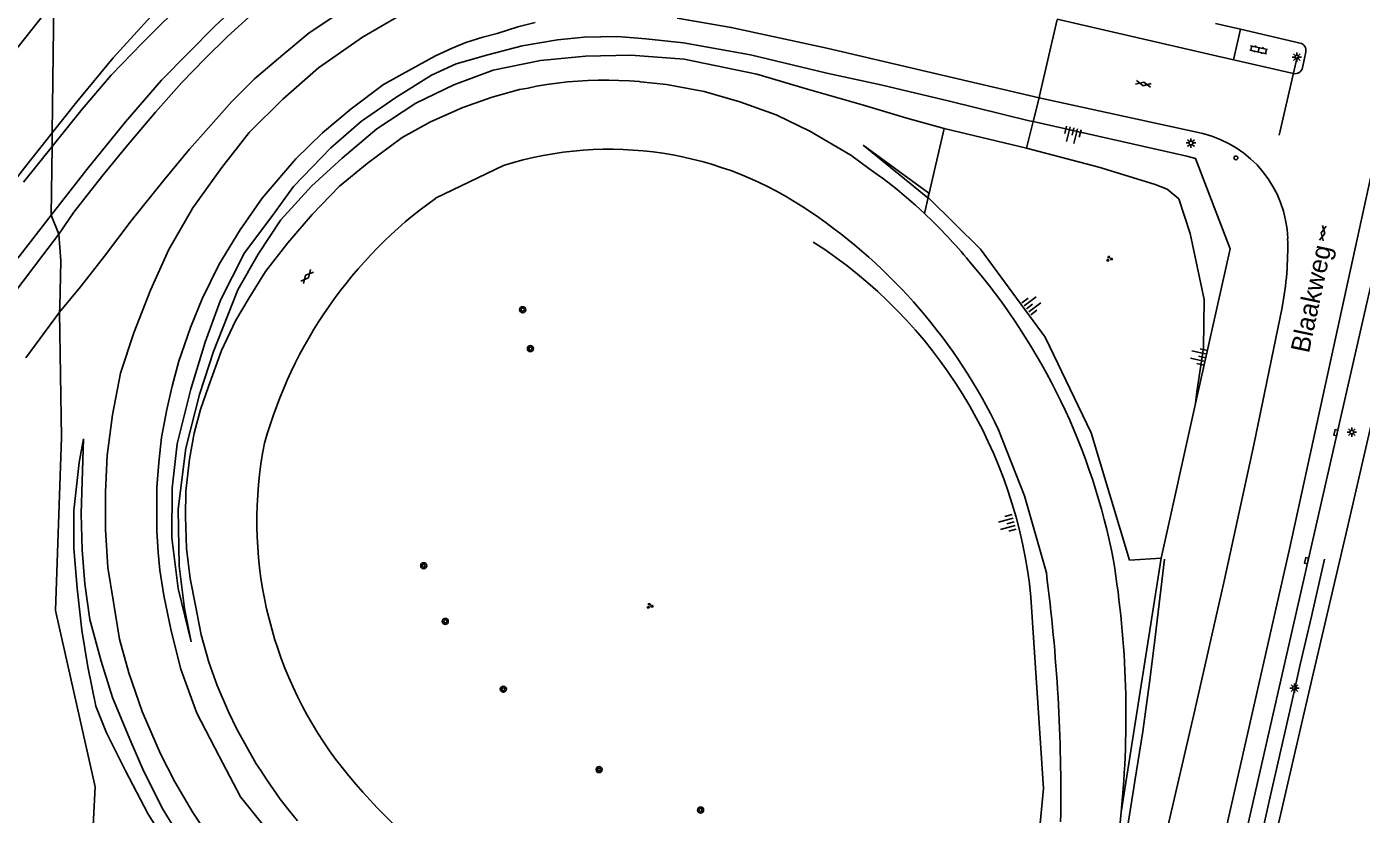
# Model space of a CAD drawing. Extents: x 131000 to 133013, y 393000 to 396501.
# Drawn here: x 131314.5 to 131491.8, y 394622.6 to 394727.3 of the extents above; entities that cross this region are included whole.
import ezdxf

# ---------------------------------------------------------------- set-up
doc = ezdxf.new("R2010")
doc.units = 0
for name, color, linetype in [('gg-anno-openbare ruimte label', 7, 'Continuous'), ('gg-knt-BGT kruinlijn', 7, 'Continuous'), ('gg-knt-bovenkant onderkant talud', 7, 'Continuous'), ('gg-knt-bronhoudergrens', 7, 'Continuous'), ('gg-knt-verharding', 7, 'Continuous'), ('gt-grn-weggrens', 7, 'Continuous'), ('gt-knt-geleideconstructie', 7, 'Continuous'), ('gt-knt-lijn portaal', 7, 'Continuous'), ('gt-symb-boom', 7, 'Continuous'), ('gt-symb-gesloten verharding', 7, 'Continuous'), ('gt-symb-groenvak', 7, 'Continuous'), ('gt-symb-klinker verharding', 7, 'Continuous'), ('gt-symb-kolk', 7, 'Continuous'), ('gt-symb-lichtmast', 7, 'Continuous'), ('gt-symb-talud symbool', 7, 'Continuous'), ('gt-symb-verkeersregelinstallatiepaal', 7, 'Continuous'), ('gx-grn-maaiveld', 7, 'Continuous')]:
    doc.layers.add(name, color=color, linetype=linetype)

# ---------------------------------------------------------------- blocks, each defined once
blk = doc.blocks.new('gt0-KL1')
at = {"layer": 'gt-symb-klinker verharding'}
for p, q in [((-1.15, 0.3), (1.15, 0.3)), ((-1, -0.3), (-1, 0.3)), ((-0.5, 0.3), (-0.5, 0.45)), ((0, -0.3), (0, 0.3)), ((0.5, 0.3), (0.5, 0.45)), ((1, -0.3), (1, 0.3)), ((-1.15, -0.3), (1.15, -0.3)), ((-0.5, -0.45), (-0.5, -0.3)), ((0.5, -0.45), (0.5, -0.3))]:
    blk.add_line(p, q, dxfattribs=at)
blk = doc.blocks.new('gt0-LMAST')
at = {"layer": 'gt-symb-lichtmast'}
for p, q in [((-0.18, 0.17), (-0.45, 0.44)), ((-0.01, 0.25), (-0.01, 0.62)), ((0.17, 0.17), (0.44, 0.44)), ((-0.26, 0), (-0.63, 0)), ((-0.18, -0.18), (-0.45, -0.45)), ((-0.01, -0.25), (-0.01, -0.63)), ((0.44, -0.45), (0.17, -0.18)), ((0.24, 0), (0.62, 0))]:
    blk.add_line(p, q, dxfattribs=at)
blk.add_circle((-0.01, 0), 0.25, dxfattribs=at)
blk = doc.blocks.new('gt0-TALUD_1')
at = {"layer": 'gt-symb-talud symbool'}
for p, q in [((-1, -1), (-1, 0)), ((-0.5, -2), (-0.5, 0)), ((0, -1), (0, 0)), ((0.5, -2), (0.5, 0)), ((1, -1), (1, 0))]:
    blk.add_line(p, q, dxfattribs=at)
blk = doc.blocks.new('gt0-GRVAK')
at = {"layer": 'gt-symb-groenvak'}
for p, q in [((-0.11, 0.19), (-0.23, 0.24)), ((-0.18, 0.15), (0.09, 0.15)), ((-0.09, 0.21), (-0.16, 0.32)), ((-0.05, 0.21), (-0.05, 0.39)), ((0, 0.21), (0.06, 0.32)), ((0.02, 0.19), (0.13, 0.24)), ((0.26, -0.05), (0.2, 0.06)), ((0.31, -0.05), (0.31, 0.13)), ((0.35, -0.05), (0.41, 0.06)), ((-0.24, -0.23), (-0.36, -0.18)), ((-0.32, -0.26), (-0.05, -0.26)), ((-0.23, -0.21), (-0.29, -0.09)), ((-0.18, -0.2), (-0.18, -0.02)), ((-0.14, -0.21), (-0.07, -0.09)), ((-0.12, -0.23), (0, -0.18)), ((0.24, -0.07), (0.12, -0.02)), ((0.17, -0.11), (0.44, -0.11)), ((0.37, -0.07), (0.49, -0.02))]:
    blk.add_line(p, q, dxfattribs=at)
blk = doc.blocks.new('gt0-GESVH1')
at = {"layer": 'gt-symb-gesloten verharding'}
for p, q in [((-0.99, -0.26), (0.01, 0.24)), ((0.01, -0.26), (-0.99, 0.24)), ((0.01, 0.24), (1.01, -0.26)), ((1.01, 0.24), (0.01, -0.26))]:
    blk.add_line(p, q, dxfattribs=at)
blk = doc.blocks.new('gt0-VIPAAL')
at = {"layer": 'gt-symb-verkeersregelinstallatiepaal'}
blk.add_circle((0, 0), 0.25, dxfattribs=at)
blk = doc.blocks.new('gt0-BOOM')
at = {"layer": 'gt-symb-boom'}
for radius in [0.4, 0.2]:
    blk.add_circle((0, 0), radius, dxfattribs=at)
blk = doc.blocks.new('gt0-KOLK')
at = {"layer": 'gt-symb-kolk'}
blk.add_lwpolyline([(0, 0), (0.37, 0), (0.37, 0.4), (-0.38, 0.4), (-0.38, 0), (0, 0)], dxfattribs=at)

msp = doc.modelspace()

# ---------------------------------------------------------------- linework, layer by layer
at = {"layer": 'gg-knt-BGT kruinlijn'}
for p, q in [((131337.67, 394732.89), (131329.79, 394725.08)), ((131330.99, 394728.68), (131325.94, 394723.12)), ((131385.01, 394725.51), (131388.55, 394725.87)), ((131388.55, 394725.87), (131392.99, 394725.95)), ((131392.99, 394725.95), (131396.74, 394725.66)), ((131329.79, 394725.08), (131325.7, 394720.83)), ((131375.74, 394723.52), (131380.3, 394724.73)), ((131380.3, 394724.73), (131385.01, 394725.51)), ((131396.74, 394725.66), (131401.74, 394725.11)), ((131401.74, 394725.11), (131410.65, 394723.53)), ((131325.94, 394723.12), (131321.15, 394717.3)), ((131368.27, 394720.82), (131371.52, 394722.33)), ((131371.52, 394722.33), (131375.74, 394723.52)), ((131410.65, 394723.53), (131420.79, 394721.07)), ((131325.7, 394720.83), (131321.83, 394716.31)), ((131363.53, 394717.86), (131368.27, 394720.82)), ((131420.79, 394721.07), (131427.97, 394719.55)), ((131427.97, 394719.55), (131437.1, 394717.38)), ((131317.85, 394713.15), (131321.15, 394717.3)), ((131358.94, 394714.73), (131363.53, 394717.86)), ((131437.1, 394717.38), (131447.69, 394714.77)), ((131317.83, 394711.34), (131321.83, 394716.31)), ((131354.89, 394711.17), (131358.94, 394714.73)), ((131447.69, 394714.77), (131448.2, 394714.66)), ((131468.61, 394710.05), (131448.2, 394714.66)), ((131317.85, 394713.15), (131314.49, 394708.92)), ((131317.83, 394711.34), (131314.03, 394706.62)), ((131349.9, 394706.05), (131354.89, 394711.17)), ((131434.21, 394704.54), (131425.61, 394711.54)), ((131314.49, 394708.92), (131305.02, 394696.81)), ((131347.05, 394702.06), (131349.9, 394706.05)), ((131343.42, 394697.2), (131347.05, 394702.06)), ((131340.21, 394690.91), (131343.42, 394697.2)), ((131338.2, 394685.35), (131340.21, 394690.91)), ((131336.26, 394679.11), (131338.2, 394685.35)), ((131334.46, 394671.82), (131336.26, 394679.11)), ((131465.19, 394656.67), (131469.77, 394677.22)), ((131322.02, 394672.49), (131321.71, 394662.52)), ((131333.8, 394665.95), (131334.46, 394671.82)), ((131333.74, 394659.34), (131333.8, 394665.95)), ((131321.71, 394662.52), (131321.84, 394657.76)), ((131334.61, 394652.61), (131333.74, 394659.34)), ((131321.84, 394657.76), (131322.18, 394653.22)), ((131322.18, 394653.22), (131322.85, 394648.48)), ((131336.33, 394645.55), (131334.61, 394652.61)), ((131322.85, 394648.48), (131324.35, 394642.96)), ((131324.35, 394642.96), (131325.85, 394638.14)), ((131325.85, 394638.14), (131328.19, 394632.61)), ((131328.19, 394632.61), (131330.01, 394628.32)), ((131330.01, 394628.32), (131332.55, 394623.3)), ((131332.55, 394623.3), (131335.66, 394618.3))]:
    msp.add_line(p, q, dxfattribs=at)
for points in [[(131469.77, 394677.22), (131474.36, 394697.77), (131469.77, 394709.76), (131468.61, 394710.05)], [(131434.24, 394704.57), (131441.19, 394697.72), (131449.82, 394685.99), (131455.91, 394673.32), (131461.01, 394656.39), (131465.19, 394656.67)]]:
    msp.add_lwpolyline(points, dxfattribs=at)
at = {"layer": 'gg-knt-bovenkant onderkant talud'}
for p in [(131447.91, 394651.47), (131446.82, 394596.34)]:
    msp.add_line(p, (131449.56, 394626.06), dxfattribs=at)
msp.add_lwpolyline([(131447.32, 394711.12), (131456.91, 394708.59), (131463.12, 394706.71), (131464.43, 394706.31), (131465.99, 394705.67), (131467.55, 394704.39), (131469.07, 394699.78)], dxfattribs=at)
msp.add_arc((131384.77, 394645.21), 63.45, 5.6599, 57.3672, dxfattribs=at)
at = {"layer": 'gg-knt-bronhoudergrens'}
for p, q in [((131434.24, 394704.57), (131433.75, 394702.46)), ((131459.9, 394622.9), (131465.19, 394656.67))]:
    msp.add_line(p, q, dxfattribs=at)
msp.add_lwpolyline([(131469.07, 394699.78), (131470.92, 394691.01), (131470.83, 394684.61), (131469.95, 394678.75), (131469.77, 394677.22)], dxfattribs=at)
at = {"layer": 'gg-knt-verharding'}
for p, q in [((131451.39, 394728.25), (131471.54, 394723.61)), ((131475.74, 394726.93), (131472.43, 394727.69)), ((131475.74, 394726.93), (131474.81, 394722.86)), ((131483.67, 394725.07), (131475.74, 394726.93)), ((131471.54, 394723.61), (131474.81, 394722.86)), ((131474.81, 394722.86), (131482.79, 394721.04)), ((131483.99, 394721.79), (131484.42, 394723.92)), ((131469.34, 394713.4), (131448.99, 394717.82)), ((131470.74, 394713.07), (131469.34, 394713.4)), ((131368.77, 394704.46), (131377.83, 394708.82))]:
    msp.add_line(p, q, dxfattribs=at)
for points in [[(131494.44, 394698.71), (131492.6, 394690.75), (131476.19, 394618.88), (131468.96, 394587.38)], [(131472.77, 394586.77), (131484.98, 394639.36), (131490.05, 394661.11), (131495.55, 394684.95), (131498.44, 394697.79)], [(131481.29, 394689.94), (131477.51, 394671.69), (131473.63, 394653.81), (131469.7, 394636.44), (131465.56, 394618.68), (131458.72, 394589.03)], [(131443.61, 394673.7), (131447.05, 394664.95), (131449.96, 394654.7)]]:
    msp.add_lwpolyline(points, dxfattribs=at)
for centre, radius, start, end in [((131483.47, 394724.12), 0.972, 347.9148, 78.22), ((131483.02, 394722.01), 0.995, 256.8726, 347.1037), ((131467.2, 394698.67), 14.83, 1.7612, 76.2019), ((131391.92, 394664.03), 46.95, 55.1766, 107.4619), ((131403.51, 394656.02), 59.6, 125.6447, 164.5152), ((131377.67, 394642.06), 73.14, 25.6341, 55.8415), ((131388.23, 394653.87), 66.58, 39.4116, 46.8769), ((131374.83, 394640.32), 85.56, 10.7838, 40.7219), ((131398.21, 394661.6), 53.16, 168.7919, 216.5622), ((131329.99, 394635.65), 130.54, 354.3949, 9.1143), ((131223.3, 394625.09), 228.58, 359.132, 7.4435), ((131421.67, 394681.08), 83.62, 217.7117, 248.6917)]:
    msp.add_arc(centre, radius, start, end, dxfattribs=at)
at = {"layer": 'gt-grn-weggrens'}
msp.add_lwpolyline([(131466.37, 394587.8), (131482.3, 394658.05), (131489.79, 394692.35), (131493.02, 394707.14), (131494.24, 394709.21), (131496.54, 394709.8), (131498.54, 394709.28), (131500.04, 394708.16), (131500.46, 394706.08), (131500.17, 394705.46)], dxfattribs=at)
at = {"layer": 'gt-knt-geleideconstructie'}
for points in [[(131465.64, 394656.53), (131464.33, 394645.42), (131463.66, 394640.15), (131462.78, 394633.62), (131461.7, 394627.04), (131460.47, 394619.16), (131459.39, 394612.58), (131458.15, 394606), (131457.27, 394600.74), (131456.21, 394595.53), (131455.11, 394590.32), (131453.78, 394584.5), (131448.08, 394559.79), (131444.51, 394544.19), (131438.99, 394520.12), (131437.21, 394512.35), (131436.05, 394507.12), (131434.86, 394501.94), (131433.36, 394495.44), (131431.56, 394487.64), (131429.71, 394479.86), (131428.41, 394474.6), (131426.93, 394469.04)], [(131474.24, 394600.96), (131476.6, 394611.37), (131478.4, 394619.16), (131479.55, 394624.35), (131480.74, 394629.57), (131482.51, 394637.33), (131483.66, 394642.5), (131485.19, 394648.91), (131486.91, 394656.52)]]:
    msp.add_lwpolyline(points, dxfattribs=at)
at = {"layer": 'gt-knt-lijn portaal'}
msp.add_line((131483.27, 394723.23), (131480.87, 394712.86), dxfattribs=at)
at = {"layer": 'gx-grn-maaiveld'}
for p, q in [((131318.07, 394730.57), (131317.85, 394713.15)), ((131448.2, 394714.66), (131448.99, 394717.82)), ((131448.99, 394717.82), (131449.04, 394718.05)), ((131436.36, 394713.72), (131434.24, 394704.57)), ((131436.36, 394713.72), (131447.32, 394711.12)), ((131447.32, 394711.12), (131448.2, 394714.66)), ((131317.83, 394711.34), (131317.85, 394713.15)), ((131317.71, 394702.21), (131317.83, 394711.34)), ((131317.71, 394702.21), (131318.72, 394699.68))]:
    msp.add_line(p, q, dxfattribs=at)
for points in [[(131317.71, 394702.21), (131317.73, 394702.23), (131322.47, 394708.28), (131327.59, 394714.61), (131332.4, 394720.16), (131339.47, 394727.35), (131344.39, 394731.93), (131349.25, 394735.6), (131354.39, 394739.3), (131360.26, 394742.54), (131367.16, 394745.48), (131373.8, 394747.83), (131383.35, 394750.14), (131390.74, 394751.21), (131399.12, 394751.64), (131409.09, 394750.99), (131418.01, 394749.45), (131431.26, 394746.49), (131449.3, 394742.18), (131454.58, 394740.92)], [(131123.8, 394630.98), (131140.82, 394630.68), (131155.25, 394630.95), (131172.71, 394630.68), (131188.38, 394631.22), (131199.58, 394631.92), (131209.04, 394633.85), (131219.63, 394636.74), (131229.84, 394640.18), (131240.4, 394644.94), (131248.82, 394649.93), (131256.87, 394655.65), (131264.07, 394661.88), (131271.3, 394669.11), (131278.61, 394677.17), (131285.73, 394686.16), (131293.03, 394696.31), (131299.4, 394705.46), (131305.9, 394714.71), (131312.33, 394723.31), (131318.07, 394730.57)], [(131339.51, 394618.43), (131336.55, 394622.86), (131334.15, 394626.92), (131332.25, 394630.64), (131329.81, 394636.27), (131328.06, 394641.42), (131326.79, 394645.9), (131325.99, 394650.81), (131325.26, 394655.41), (131324.95, 394660.45), (131324.92, 394665.44), (131325.18, 394670.28), (131325.87, 394675.71), (131326.93, 394681.22), (131328.69, 394686.6), (131330.9, 394692.26), (131333.37, 394697.67), (131336.55, 394703.19), (131340.38, 394708.54), (131344.04, 394713.19), (131348.49, 394717.64), (131353.23, 394721.78), (131359.08, 394725.89), (131366.41, 394730.12)], [(131318.72, 394699.68), (131320.74, 394702.63), (131324.46, 394707.34), (131327.68, 394711.28), (131331.59, 394715.89), (131335.09, 394719.85), (131338.12, 394723), (131341.13, 394725.94), (131344.47, 394728.99)], [(131318.83, 394689.33), (131321.62, 394692.71), (131324.79, 394696.79), (131328.33, 394701.47), (131332.75, 394706.93), (131336.11, 394710.98), (131338.61, 394713.83), (131341.72, 394717.33), (131344.74, 394720.35), (131348.49, 394723.51), (131352.02, 394726.45), (131355.29, 394728.63)], [(131346.32, 394620.62), (131342.87, 394624.96), (131340.03, 394630.32), (131337.06, 394636.07), (131334.93, 394641.9), (131333.66, 394646.99), (131332.68, 394651.7), (131332.17, 394655.05), (131331.93, 394657.42), (131331.75, 394660.28), (131331.78, 394661.55), (131331.75, 394666.04), (131332.02, 394669.36), (131332.37, 394672.69), (131333.1, 394676.41), (131333.8, 394679.48), (131334.69, 394682.81), (131336.23, 394687.3), (131337.78, 394691.09), (131340.02, 394695.72), (131342.82, 394700.26), (131345.75, 394704.5), (131350.22, 394709.7), (131353.77, 394713.15), (131357.56, 394716.35), (131361.86, 394719.58), (131365.66, 394721.66), (131368.79, 394723.38), (131371.02, 394724.43), (131372.84, 394725.18), (131375.08, 394725.87), (131376.96, 394726.38), (131379.72, 394727.24), (131382.02, 394727.83)], [(131400.89, 394728.39), (131408.09, 394727.16), (131420.8, 394724.39), (131434.02, 394721.31), (131446.36, 394718.45), (131448.99, 394717.82)], [(131451.39, 394728.24), (131449.05, 394718.06), (131449.04, 394718.05)], [(131336.33, 394645.55), (131335.43, 394649.94), (131334.72, 394655.62), (131334.61, 394663.15), (131335.63, 394671.27), (131337.43, 394678.38), (131339.31, 394684.11), (131342.52, 394692.32), (131345.24, 394697.04), (131348.25, 394701.59), (131352.33, 394706.08), (131356.37, 394709.79), (131360.97, 394713.7), (131366.18, 394717.1), (131371.21, 394719.54), (131376.47, 394721.5), (131382.76, 394722.75), (131388.73, 394723.34), (131394.76, 394723.48), (131401.82, 394722.96), (131411.49, 394720.94), (131418.23, 394718.96), (131425.66, 394716.82), (131431.4, 394715.1), (131436.36, 394713.72)], [(131345.56, 394628.45), (131344.96, 394629.34), (131342.41, 394633.93), (131341.26, 394636.21), (131339.79, 394639.73), (131338.65, 394642.85), (131337.65, 394646.46), (131336.89, 394650.36), (131336.2, 394653.94), (131335.69, 394657.92), (131335.56, 394662.17), (131335.63, 394665.54), (131336.1, 394669.8), (131336.72, 394673.27), (131337.58, 394676.4), (131338.61, 394679.46), (131340.37, 394684.26), (131342.21, 394688.18), (131344.03, 394691.24), (131346.21, 394694.72), (131349.18, 394698.55), (131352.39, 394702.33), (131356.01, 394706.07), (131359.7, 394709.08), (131364.36, 394712.52), (131368.12, 394714.61), (131372.4, 394716.52), (131376.3, 394717.92), (131379.93, 394718.91), (131381.09, 394719.11)], [(131381.09, 394719.11), (131382.23, 394719.34), (131383.58, 394719.57), (131383.9, 394719.62), (131384.94, 394719.77), (131386.31, 394719.92), (131387.68, 394720.04), (131389.05, 394720.12), (131390.42, 394720.16), (131391.8, 394720.17), (131393.17, 394720.13), (131394.55, 394720.06), (131395.91, 394719.96), (131395.92, 394719.95), (131396.01, 394719.94)], [(131396.01, 394719.94), (131399.48, 394719.58), (131404.48, 394718.67), (131409.24, 394717.27), (131414.05, 394715.57), (131418.53, 394713.4), (131423.96, 394710.2), (131426.38, 394708.43)], [(131425.61, 394711.54), (131434.35, 394705.15), (131434.21, 394704.54)], [(131426.38, 394708.43), (131427.61, 394707.55), (131428.3, 394707.04), (131428.6, 394706.81), (131428.89, 394706.59), (131430.14, 394705.61), (131431.37, 394704.59), (131432.57, 394703.54), (131433.75, 394702.46)], [(131313.29, 394696.49), (131317.71, 394702.21)], [(131307.63, 394685.09), (131316.61, 394696.91), (131318.72, 394699.68)], [(131318.72, 394699.68), (131319.02, 394696.16), (131318.86, 394690.02), (131318.83, 394689.33)], [(131314.34, 394683.26), (131318.83, 394689.33)], [(131318.83, 394689.33), (131319.09, 394672.66), (131318.3, 394649.71), (131323.56, 394626.27), (131322.21, 394599.59)], [(131378.15, 394586.58), (131372.88, 394587.71), (131367.51, 394589.83), (131362.06, 394592.45), (131356.08, 394596.17), (131350.1, 394600.5), (131345.38, 394604.53), (131338.72, 394611.07), (131333.9, 394617.45), (131330.61, 394622.63), (131327.56, 394628.48), (131325.05, 394633.44), (131323.66, 394636.97), (131322.59, 394642.22), (131321.8, 394647.08), (131321.16, 394652.68), (131320.71, 394657.93), (131320.71, 394662.98), (131321.43, 394669.38), (131322.02, 394672.49)], [(131348.15, 394624.62), (131347.24, 394625.9), (131346.36, 394627.2), (131345.56, 394628.45)], [(131350.46, 394621.73), (131349.3, 394623.16), (131348.15, 394624.62)]]:
    msp.add_lwpolyline(points, dxfattribs=at)
for centre, radius, start, end in [((131438.24, 394697.97), 43.79, 349.4353, 1.5185), ((131330.25, 394635.61), 130.28, 347.799, 354.4003)]:
    msp.add_arc(centre, radius, start, end, dxfattribs=at)

# ---------------------------------------------------------------- block references
at = {"layer": 'gt-symb-boom'}
for p in [(131380.37, 394689.66), (131381.4, 394684.49), (131367.22, 394655.64), (131370.09, 394648.25), (131377.8, 394639.24), (131390.53, 394628.56), (131404.01, 394623.18)]:
    msp.add_blockref('gt0-BOOM', p, dxfattribs=at)
at = {"layer": 'gt-symb-gesloten verharding'}
for p, rotation in [((131462.84, 394719.68), -11.073871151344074), ((131486.71, 394699.84), -102.29885516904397), ((131351.71, 394694.07), 49.46084825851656)]:
    msp.add_blockref('gt0-GESVH1', p, dxfattribs=dict(at, rotation=rotation))
at = {"layer": 'gt-symb-groenvak'}
for p in [(131458.3, 394696.43), (131397.25, 394650.3)]:
    msp.add_blockref('gt0-GRVAK', p, dxfattribs=at)
at = {"layer": 'gt-symb-klinker verharding', "rotation": -12.118760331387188}
msp.add_blockref('gt0-KL1', (131478.16, 394724.2), dxfattribs=at)
at = {"layer": 'gt-symb-kolk'}
for p, rotation in [((131488.62, 394673.29), 77.16747787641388), ((131484.72, 394656.27), 77.10094866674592)]:
    msp.add_blockref('gt0-KOLK', p, dxfattribs=dict(at, rotation=rotation))
at = {"layer": 'gt-symb-lichtmast'}
for p in [(131483.26, 394723.22), (131469.18, 394711.81), (131490.55, 394673.4), (131482.95, 394639.39)]:
    msp.add_blockref('gt0-LMAST', p, dxfattribs=at)
at = {"layer": 'gt-symb-talud symbool'}
for p, xscale, yscale, rotation in [((131453.61, 394713.82), 1.0002179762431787, 1.0002179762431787, -14.119602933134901), ((131447.31, 394689.79), 0.9998369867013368, 0.9998369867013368, 126.37706752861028), ((131471.15, 394683.27), 1.0000499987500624, 1.0000499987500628, -102.59095061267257), ((131445.68, 394661.48), 1.000377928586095, 1.0003779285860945, -74.93576605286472)]:
    msp.add_blockref('gt0-TALUD_1', p, dxfattribs=dict(at, xscale=xscale, yscale=yscale, rotation=rotation))
at = {"layer": 'gt-symb-verkeersregelinstallatiepaal', "rotation": -103.03998065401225}
msp.add_blockref('gt0-VIPAAL', (131475.15, 394709.83), dxfattribs=at)

# ---------------------------------------------------------------- texts
at = {"layer": 'gg-anno-openbare ruimte label'}
msp.add_text('Blaakweg', height=2.5, rotation=78, dxfattribs=at).set_placement((131484.84, 394683.79))

doc.saveas('drawing.dxf')
